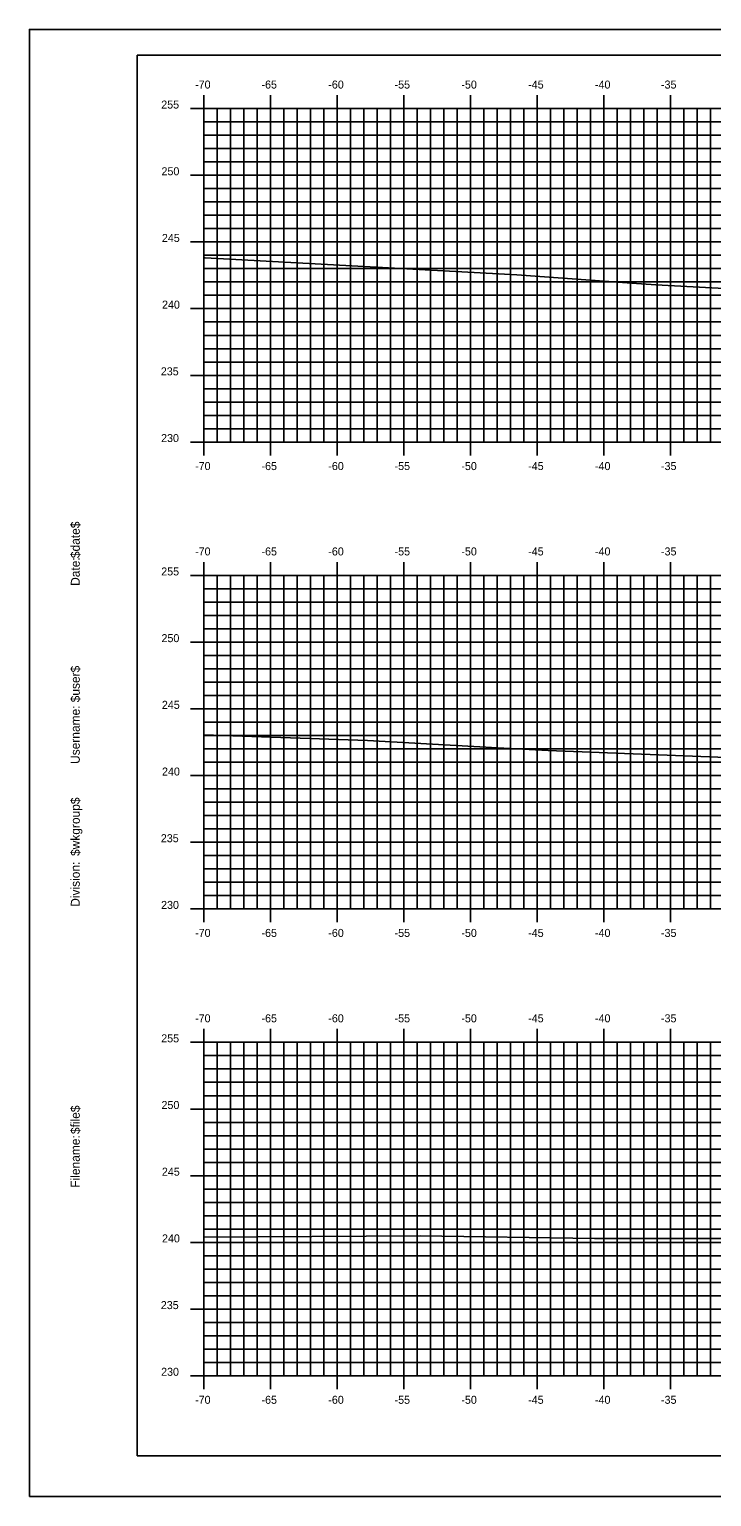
# Model space of a CAD drawing. Extents: x 1160718 to 1173142, y 616002 to 617630.
# Drawn here: x 1168105.2 to 1168156.4, y 616613.9 to 616723.9 of the extents above; entities that cross this region are included whole.
import ezdxf

# ---------------------------------------------------------------- set-up
doc = ezdxf.new("R2010")
doc.units = 0
for name, color, linetype in [('BORDER', 7, 'Continuous'), ('H_V ANNOTATION', 7, 'Continuous'), ('MAJOR', 7, 'Continuous'), ('MINOR', 7, 'Continuous'), ('PLOT BOUNDARY', 7, 'Continuous'), ('S_Roadway_Centerline', 7, 'Continuous')]:
    doc.layers.add(name, color=color, linetype=linetype)

msp = doc.modelspace()

# ---------------------------------------------------------------- linework, layer by layer
at = {"layer": 'BORDER'}
for p, q in [((1168273.34, 616721.93), (1168113.34, 616721.93)), ((1168113.34, 616721.93), (1168113.34, 616616.93)), ((1168113.34, 616616.93), (1168273.34, 616616.93))]:
    msp.add_line(p, q, dxfattribs=at)
at = {"layer": 'MAJOR'}
for p, q in [((1168118.34, 616718.93), (1168118.34, 616717.93)), ((1168123.34, 616718.93), (1168123.34, 616717.93)), ((1168128.34, 616718.93), (1168128.34, 616717.93)), ((1168133.34, 616718.93), (1168133.34, 616717.93)), ((1168138.34, 616718.93), (1168138.34, 616717.93)), ((1168143.34, 616718.93), (1168143.34, 616717.93)), ((1168148.34, 616718.93), (1168148.34, 616717.93)), ((1168153.34, 616718.93), (1168153.34, 616717.93)), ((1168117.34, 616717.93), (1168118.34, 616717.93)), ((1168118.34, 616717.93), (1168258.34, 616717.93)), ((1168118.34, 616692.93), (1168118.34, 616717.93)), ((1168118.34, 616692.93), (1168118.34, 616717.93)), ((1168118.34, 616717.93), (1168258.34, 616717.93)), ((1168123.34, 616692.93), (1168123.34, 616717.93)), ((1168128.34, 616692.93), (1168128.34, 616717.93)), ((1168133.34, 616692.93), (1168133.34, 616717.93)), ((1168138.34, 616692.93), (1168138.34, 616717.93)), ((1168143.34, 616692.93), (1168143.34, 616717.93)), ((1168148.34, 616692.93), (1168148.34, 616717.93)), ((1168153.34, 616692.93), (1168153.34, 616717.93)), ((1168117.34, 616712.93), (1168118.34, 616712.93)), ((1168118.34, 616712.93), (1168258.34, 616712.93)), ((1168117.34, 616707.93), (1168118.34, 616707.93)), ((1168118.34, 616707.93), (1168258.34, 616707.93)), ((1168117.34, 616702.93), (1168118.34, 616702.93)), ((1168118.34, 616702.93), (1168258.34, 616702.93)), ((1168117.34, 616697.93), (1168118.34, 616697.93)), ((1168118.34, 616697.93), (1168258.34, 616697.93)), ((1168117.34, 616692.93), (1168118.34, 616692.93)), ((1168118.34, 616692.93), (1168258.34, 616692.93)), ((1168118.34, 616692.93), (1168258.34, 616692.93)), ((1168118.34, 616691.93), (1168118.34, 616692.93)), ((1168123.34, 616691.93), (1168123.34, 616692.93)), ((1168128.34, 616691.93), (1168128.34, 616692.93)), ((1168133.34, 616691.93), (1168133.34, 616692.93)), ((1168138.34, 616691.93), (1168138.34, 616692.93)), ((1168143.34, 616691.93), (1168143.34, 616692.93)), ((1168148.34, 616691.93), (1168148.34, 616692.93)), ((1168153.34, 616691.93), (1168153.34, 616692.93)), ((1168118.34, 616683.93), (1168118.34, 616682.93)), ((1168123.34, 616683.93), (1168123.34, 616682.93)), ((1168128.34, 616683.93), (1168128.34, 616682.93)), ((1168133.34, 616683.93), (1168133.34, 616682.93)), ((1168138.34, 616683.93), (1168138.34, 616682.93)), ((1168143.34, 616683.93), (1168143.34, 616682.93)), ((1168148.34, 616683.93), (1168148.34, 616682.93)), ((1168153.34, 616683.93), (1168153.34, 616682.93)), ((1168117.34, 616682.93), (1168118.34, 616682.93)), ((1168118.34, 616682.93), (1168258.34, 616682.93)), ((1168118.34, 616657.93), (1168118.34, 616682.93)), ((1168118.34, 616657.93), (1168118.34, 616682.93)), ((1168118.34, 616682.93), (1168258.34, 616682.93)), ((1168123.34, 616657.93), (1168123.34, 616682.93)), ((1168128.34, 616657.93), (1168128.34, 616682.93)), ((1168133.34, 616657.93), (1168133.34, 616682.93)), ((1168138.34, 616657.93), (1168138.34, 616682.93)), ((1168143.34, 616657.93), (1168143.34, 616682.93)), ((1168148.34, 616657.93), (1168148.34, 616682.93)), ((1168153.34, 616657.93), (1168153.34, 616682.93)), ((1168117.34, 616677.93), (1168118.34, 616677.93)), ((1168118.34, 616677.93), (1168258.34, 616677.93)), ((1168117.34, 616672.93), (1168118.34, 616672.93)), ((1168118.34, 616672.93), (1168258.34, 616672.93)), ((1168117.34, 616667.93), (1168118.34, 616667.93)), ((1168118.34, 616667.93), (1168258.34, 616667.93)), ((1168117.34, 616662.93), (1168118.34, 616662.93)), ((1168118.34, 616662.93), (1168258.34, 616662.93)), ((1168117.34, 616657.93), (1168118.34, 616657.93)), ((1168118.34, 616657.93), (1168258.34, 616657.93)), ((1168118.34, 616657.93), (1168258.34, 616657.93)), ((1168118.34, 616656.93), (1168118.34, 616657.93)), ((1168123.34, 616656.93), (1168123.34, 616657.93)), ((1168128.34, 616656.93), (1168128.34, 616657.93)), ((1168133.34, 616656.93), (1168133.34, 616657.93)), ((1168138.34, 616656.93), (1168138.34, 616657.93)), ((1168143.34, 616656.93), (1168143.34, 616657.93)), ((1168148.34, 616656.93), (1168148.34, 616657.93)), ((1168153.34, 616656.93), (1168153.34, 616657.93)), ((1168117.34, 616647.93), (1168118.34, 616647.93)), ((1168118.34, 616648.93), (1168118.34, 616647.93)), ((1168118.34, 616647.93), (1168258.34, 616647.93)), ((1168118.34, 616622.93), (1168118.34, 616647.93)), ((1168118.34, 616622.93), (1168118.34, 616647.93)), ((1168118.34, 616647.93), (1168258.34, 616647.93)), ((1168123.34, 616648.93), (1168123.34, 616647.93)), ((1168123.34, 616622.93), (1168123.34, 616647.93)), ((1168128.34, 616648.93), (1168128.34, 616647.93)), ((1168128.34, 616622.93), (1168128.34, 616647.93)), ((1168133.34, 616648.93), (1168133.34, 616647.93)), ((1168133.34, 616622.93), (1168133.34, 616647.93)), ((1168138.34, 616648.93), (1168138.34, 616647.93)), ((1168138.34, 616622.93), (1168138.34, 616647.93)), ((1168143.34, 616648.93), (1168143.34, 616647.93)), ((1168143.34, 616622.93), (1168143.34, 616647.93)), ((1168148.34, 616648.93), (1168148.34, 616647.93)), ((1168148.34, 616622.93), (1168148.34, 616647.93)), ((1168153.34, 616648.93), (1168153.34, 616647.93)), ((1168153.34, 616622.93), (1168153.34, 616647.93)), ((1168117.34, 616642.93), (1168118.34, 616642.93)), ((1168118.34, 616642.93), (1168258.34, 616642.93)), ((1168117.34, 616637.93), (1168118.34, 616637.93)), ((1168118.34, 616637.93), (1168258.34, 616637.93)), ((1168117.34, 616632.93), (1168118.34, 616632.93)), ((1168118.34, 616632.93), (1168258.34, 616632.93)), ((1168117.34, 616627.93), (1168118.34, 616627.93)), ((1168118.34, 616627.93), (1168258.34, 616627.93)), ((1168117.34, 616622.93), (1168118.34, 616622.93)), ((1168118.34, 616622.93), (1168258.34, 616622.93)), ((1168118.34, 616622.93), (1168258.34, 616622.93)), ((1168118.34, 616621.93), (1168118.34, 616622.93)), ((1168123.34, 616621.93), (1168123.34, 616622.93)), ((1168128.34, 616621.93), (1168128.34, 616622.93)), ((1168133.34, 616621.93), (1168133.34, 616622.93)), ((1168138.34, 616621.93), (1168138.34, 616622.93)), ((1168143.34, 616621.93), (1168143.34, 616622.93)), ((1168148.34, 616621.93), (1168148.34, 616622.93)), ((1168153.34, 616621.93), (1168153.34, 616622.93))]:
    msp.add_line(p, q, dxfattribs=at)
at = {"layer": 'MINOR'}
for p, q in [((1168119.34, 616692.93), (1168119.34, 616717.93)), ((1168120.34, 616692.93), (1168120.34, 616717.93)), ((1168121.34, 616692.93), (1168121.34, 616717.93)), ((1168122.34, 616692.93), (1168122.34, 616717.93)), ((1168124.34, 616692.93), (1168124.34, 616717.93)), ((1168125.34, 616692.93), (1168125.34, 616717.93)), ((1168126.34, 616692.93), (1168126.34, 616717.93)), ((1168127.34, 616692.93), (1168127.34, 616717.93)), ((1168129.34, 616692.93), (1168129.34, 616717.93)), ((1168130.34, 616692.93), (1168130.34, 616717.93)), ((1168131.34, 616692.93), (1168131.34, 616717.93)), ((1168132.34, 616692.93), (1168132.34, 616717.93)), ((1168134.34, 616692.93), (1168134.34, 616717.93)), ((1168135.34, 616692.93), (1168135.34, 616717.93)), ((1168136.34, 616692.93), (1168136.34, 616717.93)), ((1168137.34, 616692.93), (1168137.34, 616717.93)), ((1168139.34, 616692.93), (1168139.34, 616717.93)), ((1168140.34, 616692.93), (1168140.34, 616717.93)), ((1168141.34, 616692.93), (1168141.34, 616717.93)), ((1168142.34, 616692.93), (1168142.34, 616717.93)), ((1168144.34, 616692.93), (1168144.34, 616717.93)), ((1168145.34, 616692.93), (1168145.34, 616717.93)), ((1168146.34, 616692.93), (1168146.34, 616717.93)), ((1168147.34, 616692.93), (1168147.34, 616717.93)), ((1168149.34, 616692.93), (1168149.34, 616717.93)), ((1168150.34, 616692.93), (1168150.34, 616717.93)), ((1168151.34, 616692.93), (1168151.34, 616717.93)), ((1168152.34, 616692.93), (1168152.34, 616717.93)), ((1168154.34, 616692.93), (1168154.34, 616717.93)), ((1168155.34, 616692.93), (1168155.34, 616717.93)), ((1168156.34, 616692.93), (1168156.34, 616717.93)), ((1168118.34, 616716.93), (1168258.34, 616716.93)), ((1168118.34, 616716.93), (1168119.34, 616716.93)), ((1168118.34, 616715.93), (1168258.34, 616715.93)), ((1168118.34, 616715.93), (1168119.34, 616715.93)), ((1168118.34, 616714.93), (1168258.34, 616714.93)), ((1168118.34, 616714.93), (1168119.34, 616714.93)), ((1168118.34, 616713.93), (1168258.34, 616713.93)), ((1168118.34, 616713.93), (1168119.34, 616713.93)), ((1168118.34, 616711.93), (1168258.34, 616711.93)), ((1168118.34, 616711.93), (1168119.34, 616711.93)), ((1168118.34, 616710.93), (1168258.34, 616710.93)), ((1168118.34, 616710.93), (1168119.34, 616710.93)), ((1168118.34, 616709.93), (1168258.34, 616709.93)), ((1168118.34, 616709.93), (1168119.34, 616709.93)), ((1168118.34, 616708.93), (1168258.34, 616708.93)), ((1168118.34, 616708.93), (1168119.34, 616708.93)), ((1168118.34, 616706.93), (1168258.34, 616706.93)), ((1168118.34, 616706.93), (1168119.34, 616706.93)), ((1168118.34, 616705.93), (1168258.34, 616705.93)), ((1168118.34, 616705.93), (1168119.34, 616705.93)), ((1168118.34, 616704.93), (1168258.34, 616704.93)), ((1168118.34, 616704.93), (1168119.34, 616704.93)), ((1168118.34, 616703.93), (1168258.34, 616703.93)), ((1168118.34, 616703.93), (1168119.34, 616703.93)), ((1168118.34, 616701.93), (1168258.34, 616701.93)), ((1168118.34, 616701.93), (1168119.34, 616701.93)), ((1168118.34, 616700.93), (1168258.34, 616700.93)), ((1168118.34, 616700.93), (1168119.34, 616700.93)), ((1168118.34, 616699.93), (1168258.34, 616699.93)), ((1168118.34, 616699.93), (1168119.34, 616699.93)), ((1168118.34, 616698.93), (1168258.34, 616698.93)), ((1168118.34, 616698.93), (1168119.34, 616698.93)), ((1168118.34, 616696.93), (1168258.34, 616696.93)), ((1168118.34, 616696.93), (1168119.34, 616696.93)), ((1168118.34, 616695.93), (1168258.34, 616695.93)), ((1168118.34, 616695.93), (1168119.34, 616695.93)), ((1168118.34, 616694.93), (1168258.34, 616694.93)), ((1168118.34, 616694.93), (1168119.34, 616694.93)), ((1168118.34, 616693.93), (1168258.34, 616693.93)), ((1168118.34, 616693.93), (1168119.34, 616693.93)), ((1168119.34, 616657.93), (1168119.34, 616682.93)), ((1168120.34, 616657.93), (1168120.34, 616682.93)), ((1168121.34, 616657.93), (1168121.34, 616682.93)), ((1168122.34, 616657.93), (1168122.34, 616682.93)), ((1168124.34, 616657.93), (1168124.34, 616682.93)), ((1168125.34, 616657.93), (1168125.34, 616682.93)), ((1168126.34, 616657.93), (1168126.34, 616682.93)), ((1168127.34, 616657.93), (1168127.34, 616682.93)), ((1168129.34, 616657.93), (1168129.34, 616682.93)), ((1168130.34, 616657.93), (1168130.34, 616682.93)), ((1168131.34, 616657.93), (1168131.34, 616682.93)), ((1168132.34, 616657.93), (1168132.34, 616682.93)), ((1168134.34, 616657.93), (1168134.34, 616682.93)), ((1168135.34, 616657.93), (1168135.34, 616682.93)), ((1168136.34, 616657.93), (1168136.34, 616682.93)), ((1168137.34, 616657.93), (1168137.34, 616682.93)), ((1168139.34, 616657.93), (1168139.34, 616682.93)), ((1168140.34, 616657.93), (1168140.34, 616682.93)), ((1168141.34, 616657.93), (1168141.34, 616682.93)), ((1168142.34, 616657.93), (1168142.34, 616682.93)), ((1168144.34, 616657.93), (1168144.34, 616682.93)), ((1168145.34, 616657.93), (1168145.34, 616682.93)), ((1168146.34, 616657.93), (1168146.34, 616682.93)), ((1168147.34, 616657.93), (1168147.34, 616682.93)), ((1168149.34, 616657.93), (1168149.34, 616682.93)), ((1168150.34, 616657.93), (1168150.34, 616682.93)), ((1168151.34, 616657.93), (1168151.34, 616682.93)), ((1168152.34, 616657.93), (1168152.34, 616682.93)), ((1168154.34, 616657.93), (1168154.34, 616682.93)), ((1168155.34, 616657.93), (1168155.34, 616682.93)), ((1168156.34, 616657.93), (1168156.34, 616682.93)), ((1168118.34, 616681.93), (1168258.34, 616681.93)), ((1168118.34, 616681.93), (1168119.34, 616681.93)), ((1168118.34, 616680.93), (1168258.34, 616680.93)), ((1168118.34, 616680.93), (1168119.34, 616680.93)), ((1168118.34, 616679.93), (1168258.34, 616679.93)), ((1168118.34, 616679.93), (1168119.34, 616679.93)), ((1168118.34, 616678.93), (1168258.34, 616678.93)), ((1168118.34, 616678.93), (1168119.34, 616678.93)), ((1168118.34, 616676.93), (1168258.34, 616676.93)), ((1168118.34, 616676.93), (1168119.34, 616676.93)), ((1168118.34, 616675.93), (1168258.34, 616675.93)), ((1168118.34, 616675.93), (1168119.34, 616675.93)), ((1168118.34, 616674.93), (1168258.34, 616674.93)), ((1168118.34, 616674.93), (1168119.34, 616674.93)), ((1168118.34, 616673.93), (1168258.34, 616673.93)), ((1168118.34, 616673.93), (1168119.34, 616673.93)), ((1168118.34, 616671.93), (1168258.34, 616671.93)), ((1168118.34, 616671.93), (1168119.34, 616671.93)), ((1168118.34, 616670.93), (1168258.34, 616670.93)), ((1168118.34, 616670.93), (1168119.34, 616670.93)), ((1168118.34, 616669.93), (1168258.34, 616669.93)), ((1168118.34, 616669.93), (1168119.34, 616669.93)), ((1168118.34, 616668.93), (1168258.34, 616668.93)), ((1168118.34, 616668.93), (1168119.34, 616668.93)), ((1168118.34, 616666.93), (1168258.34, 616666.93)), ((1168118.34, 616666.93), (1168119.34, 616666.93)), ((1168118.34, 616665.93), (1168258.34, 616665.93)), ((1168118.34, 616665.93), (1168119.34, 616665.93)), ((1168118.34, 616664.93), (1168258.34, 616664.93)), ((1168118.34, 616664.93), (1168119.34, 616664.93)), ((1168118.34, 616663.93), (1168258.34, 616663.93)), ((1168118.34, 616663.93), (1168119.34, 616663.93)), ((1168118.34, 616661.93), (1168258.34, 616661.93)), ((1168118.34, 616661.93), (1168119.34, 616661.93)), ((1168118.34, 616660.93), (1168258.34, 616660.93)), ((1168118.34, 616660.93), (1168119.34, 616660.93)), ((1168118.34, 616659.93), (1168258.34, 616659.93)), ((1168118.34, 616659.93), (1168119.34, 616659.93)), ((1168118.34, 616658.93), (1168258.34, 616658.93)), ((1168118.34, 616658.93), (1168119.34, 616658.93)), ((1168119.34, 616622.93), (1168119.34, 616647.93)), ((1168120.34, 616622.93), (1168120.34, 616647.93)), ((1168121.34, 616622.93), (1168121.34, 616647.93)), ((1168122.34, 616622.93), (1168122.34, 616647.93)), ((1168124.34, 616622.93), (1168124.34, 616647.93)), ((1168125.34, 616622.93), (1168125.34, 616647.93)), ((1168126.34, 616622.93), (1168126.34, 616647.93)), ((1168127.34, 616622.93), (1168127.34, 616647.93)), ((1168129.34, 616622.93), (1168129.34, 616647.93)), ((1168130.34, 616622.93), (1168130.34, 616647.93)), ((1168131.34, 616622.93), (1168131.34, 616647.93)), ((1168132.34, 616622.93), (1168132.34, 616647.93)), ((1168134.34, 616622.93), (1168134.34, 616647.93)), ((1168135.34, 616622.93), (1168135.34, 616647.93)), ((1168136.34, 616622.93), (1168136.34, 616647.93)), ((1168137.34, 616622.93), (1168137.34, 616647.93)), ((1168139.34, 616622.93), (1168139.34, 616647.93)), ((1168140.34, 616622.93), (1168140.34, 616647.93)), ((1168141.34, 616622.93), (1168141.34, 616647.93)), ((1168142.34, 616622.93), (1168142.34, 616647.93)), ((1168144.34, 616622.93), (1168144.34, 616647.93)), ((1168145.34, 616622.93), (1168145.34, 616647.93)), ((1168146.34, 616622.93), (1168146.34, 616647.93)), ((1168147.34, 616622.93), (1168147.34, 616647.93)), ((1168149.34, 616622.93), (1168149.34, 616647.93)), ((1168150.34, 616622.93), (1168150.34, 616647.93)), ((1168151.34, 616622.93), (1168151.34, 616647.93)), ((1168152.34, 616622.93), (1168152.34, 616647.93)), ((1168154.34, 616622.93), (1168154.34, 616647.93)), ((1168155.34, 616622.93), (1168155.34, 616647.93)), ((1168156.34, 616622.93), (1168156.34, 616647.93)), ((1168118.34, 616646.93), (1168258.34, 616646.93)), ((1168118.34, 616646.93), (1168119.34, 616646.93)), ((1168118.34, 616645.93), (1168258.34, 616645.93)), ((1168118.34, 616645.93), (1168119.34, 616645.93)), ((1168118.34, 616644.93), (1168258.34, 616644.93)), ((1168118.34, 616644.93), (1168119.34, 616644.93)), ((1168118.34, 616643.93), (1168258.34, 616643.93)), ((1168118.34, 616643.93), (1168119.34, 616643.93)), ((1168118.34, 616641.93), (1168258.34, 616641.93)), ((1168118.34, 616641.93), (1168119.34, 616641.93)), ((1168118.34, 616640.93), (1168258.34, 616640.93)), ((1168118.34, 616640.93), (1168119.34, 616640.93)), ((1168118.34, 616639.93), (1168258.34, 616639.93)), ((1168118.34, 616639.93), (1168119.34, 616639.93)), ((1168118.34, 616638.93), (1168258.34, 616638.93)), ((1168118.34, 616638.93), (1168119.34, 616638.93)), ((1168118.34, 616636.93), (1168258.34, 616636.93)), ((1168118.34, 616636.93), (1168119.34, 616636.93)), ((1168118.34, 616635.93), (1168258.34, 616635.93)), ((1168118.34, 616635.93), (1168119.34, 616635.93)), ((1168118.34, 616634.93), (1168258.34, 616634.93)), ((1168118.34, 616634.93), (1168119.34, 616634.93)), ((1168118.34, 616633.93), (1168258.34, 616633.93)), ((1168118.34, 616633.93), (1168119.34, 616633.93)), ((1168118.34, 616631.93), (1168258.34, 616631.93)), ((1168118.34, 616631.93), (1168119.34, 616631.93)), ((1168118.34, 616630.93), (1168258.34, 616630.93)), ((1168118.34, 616630.93), (1168119.34, 616630.93)), ((1168118.34, 616629.93), (1168258.34, 616629.93)), ((1168118.34, 616629.93), (1168119.34, 616629.93)), ((1168118.34, 616628.93), (1168258.34, 616628.93)), ((1168118.34, 616628.93), (1168119.34, 616628.93)), ((1168118.34, 616626.93), (1168258.34, 616626.93)), ((1168118.34, 616626.93), (1168119.34, 616626.93)), ((1168118.34, 616625.93), (1168258.34, 616625.93)), ((1168118.34, 616625.93), (1168119.34, 616625.93)), ((1168118.34, 616624.93), (1168258.34, 616624.93)), ((1168118.34, 616624.93), (1168119.34, 616624.93)), ((1168118.34, 616623.93), (1168258.34, 616623.93)), ((1168118.34, 616623.93), (1168119.34, 616623.93))]:
    msp.add_line(p, q, dxfattribs=at)
at = {"layer": 'PLOT BOUNDARY'}
msp.add_lwpolyline([(1168105.25, 616613.87), (1168275.25, 616613.87), (1168275.25, 616723.87), (1168105.25, 616723.87)], close=True, dxfattribs=at)
at = {"layer": 'S_Roadway_Centerline'}
for points in [[(1168118.34, 616706.74), (1168118.44, 616706.73), (1168141.8, 616705.47), (1168150.43, 616704.83), (1168152.24, 616704.71), (1168171.38, 616703.7), (1168174.6, 616703.54), (1168195.18, 616702.14), (1168209.96, 616701.5), (1168217.51, 616701.16)], [(1168118.34, 616670.99), (1168130.61, 616670.56), (1168140.36, 616670.01), (1168144.16, 616669.81), (1168164.54, 616669), (1168184.96, 616667.9), (1168195.25, 616667.19), (1168204.22, 616666.78), (1168217.37, 616666.4), (1168223.02, 616665.79), (1168228.1, 616665.23), (1168239.08, 616668.34), (1168250.44, 616671.8), (1168253.2, 616672.39), (1168253.62, 616672.45), (1168253.62, 616672.45), (1168253.68, 616672.45), (1168258.06, 616672.71), (1168258.34, 616672.71)], [(1168118.34, 616633.33), (1168134.57, 616633.43), (1168147.64, 616633.21), (1168159.21, 616633.22), (1168182.17, 616632.19), (1168192.64, 616631.96), (1168198.87, 616631.81), (1168213.97, 616631.43), (1168216.72, 616631.06), (1168224.08, 616630.29), (1168240.54, 616635.3), (1168244.13, 616636.39), (1168245.24, 616636.64), (1168245.83, 616636.76), (1168245.94, 616636.78), (1168247.77, 616637.15), (1168249.1, 616637.2), (1168252.25, 616637.33), (1168256.45, 616637.35), (1168257.29, 616637.35), (1168258.34, 616637.34)]]:
    msp.add_lwpolyline(points, dxfattribs=at)

# ---------------------------------------------------------------- texts
at = {"layer": 'BORDER'}
for s, p in [('$date$', (1168109.03, 616684.23)), ('Date:', (1168109.03, 616682.15)), ('$user$', (1168109.03, 616673.42)), ('Username:', (1168109.03, 616668.8)), ('$wkgroup$', (1168109.03, 616661.9)), ('Division:', (1168109.03, 616658.09)), ('$file$', (1168109.03, 616641.05)), ('Filename:', (1168109.03, 616637.03))]:
    msp.add_text(s, height=0.67, rotation=90, dxfattribs=at).set_placement(p)
at = {"layer": 'H_V ANNOTATION'}
for s, p in [('-70', (1168117.68, 616719.43)), ('-65', (1168122.66, 616719.43)), ('-60', (1168127.67, 616719.43)), ('-55', (1168132.64, 616719.43)), ('-50', (1168137.65, 616719.43)), ('-45', (1168142.66, 616719.43)), ('-40', (1168147.67, 616719.43)), ('-35', (1168152.62, 616719.43)), ('255', (1168115.14, 616717.93)), ('250', (1168115.16, 616712.93)), ('245', (1168115.19, 616707.93)), ('240', (1168115.2, 616702.93)), ('235', (1168115.11, 616697.93)), ('230', (1168115.13, 616692.93)), ('-70', (1168117.68, 616690.83)), ('-65', (1168122.66, 616690.83)), ('-60', (1168127.67, 616690.83)), ('-55', (1168132.64, 616690.83)), ('-50', (1168137.65, 616690.83)), ('-45', (1168142.66, 616690.83)), ('-40', (1168147.67, 616690.83)), ('-35', (1168152.62, 616690.83)), ('-70', (1168117.68, 616684.43)), ('-65', (1168122.66, 616684.43)), ('-60', (1168127.67, 616684.43)), ('-55', (1168132.64, 616684.43)), ('-50', (1168137.65, 616684.43)), ('-45', (1168142.66, 616684.43)), ('-40', (1168147.67, 616684.43)), ('-35', (1168152.62, 616684.43)), ('255', (1168115.14, 616682.93)), ('250', (1168115.16, 616677.93)), ('245', (1168115.19, 616672.93)), ('240', (1168115.2, 616667.93)), ('235', (1168115.11, 616662.93)), ('230', (1168115.13, 616657.93)), ('-70', (1168117.68, 616655.83)), ('-65', (1168122.66, 616655.83)), ('-60', (1168127.67, 616655.83)), ('-55', (1168132.64, 616655.83)), ('-50', (1168137.65, 616655.83)), ('-45', (1168142.66, 616655.83)), ('-40', (1168147.67, 616655.83)), ('-35', (1168152.62, 616655.83)), ('-70', (1168117.68, 616649.43)), ('-65', (1168122.66, 616649.43)), ('-60', (1168127.67, 616649.43)), ('-55', (1168132.64, 616649.43)), ('-50', (1168137.65, 616649.43)), ('-45', (1168142.66, 616649.43)), ('-40', (1168147.67, 616649.43)), ('-35', (1168152.62, 616649.43)), ('255', (1168115.14, 616647.93)), ('250', (1168115.16, 616642.93)), ('245', (1168115.19, 616637.93)), ('240', (1168115.2, 616632.93)), ('235', (1168115.11, 616627.93)), ('230', (1168115.13, 616622.93)), ('-70', (1168117.68, 616620.83)), ('-65', (1168122.66, 616620.83)), ('-60', (1168127.67, 616620.83)), ('-55', (1168132.64, 616620.83)), ('-50', (1168137.65, 616620.83)), ('-45', (1168142.66, 616620.83)), ('-40', (1168147.67, 616620.83)), ('-35', (1168152.62, 616620.83))]:
    msp.add_text(s, height=0.6, dxfattribs=at).set_placement(p)

doc.saveas('drawing.dxf')
